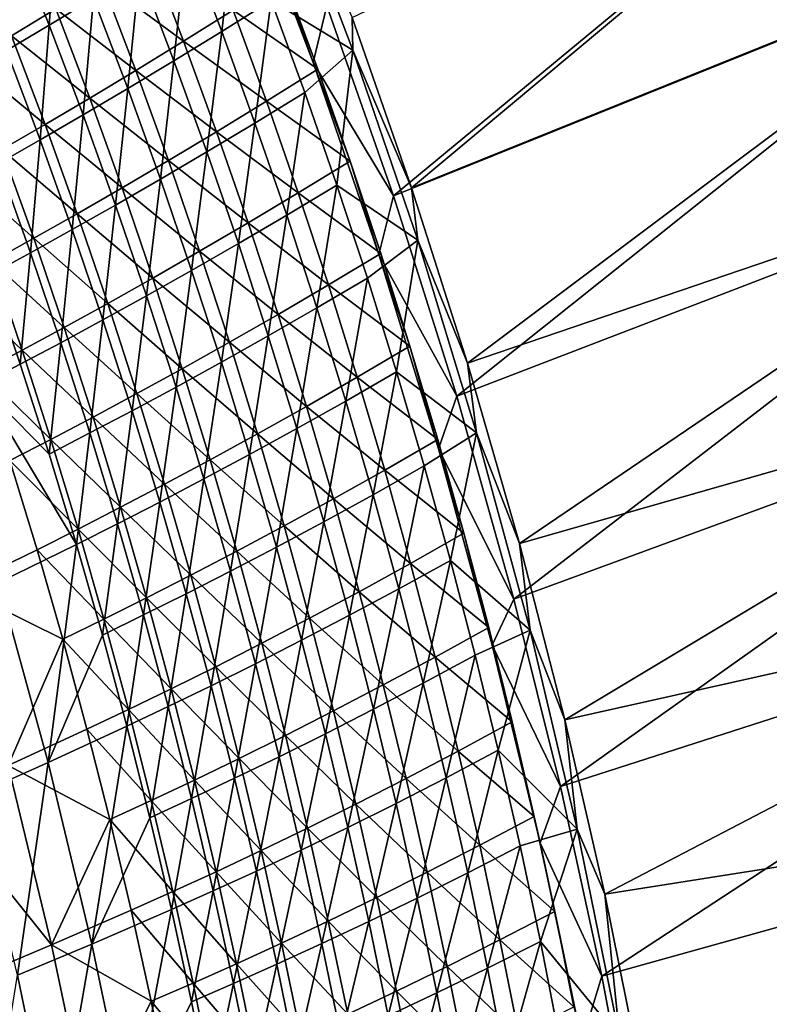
# Model space of a CAD drawing. Header units: metres. Extents: x 0 to 1400, y -1400 to 0.
# Tile 286 of 355: x 1270 to 1327, y -415 to -341. Entities that reach past the tile are written whole.
import ezdxf

# ---------------------------------------------------------------- set-up
doc = ezdxf.new("R2010")
doc.units = ezdxf.units.M

msp = doc.modelspace()

# ---------------------------------------------------------------- linework, layer by layer
at = {"layer": 'None'}
for points in [[(1293.556152, -340.114166, -29.543776), (1298.592163, -354.457642, -29.543829), (1340.905518, -319.442322)], [(1295.472412, -341.007324, -32.128929), (1341.594238, -319.07486, -3), (1299.96228, -353.852631, -32.128979)], [(1340.905518, -319.442322), (1298.592163, -354.457642, -29.543829), (1346.523438, -335.15387)], [(1341.594238, -319.07486, -3), (1347.221802, -334.803131, -3), (1299.96228, -353.852631, -32.128979)], [(1289.953857, -328.797363, -32.845184), (1295.522461, -343.467133, -32.84523), (1289.359741, -339.720001, -60.63586)], [(1289.953857, -328.797363, -32.845184), (1295.472412, -341.007324, -32.128929), (1295.522461, -343.467133, -32.84523)], [(1290.353516, -338.000061, -32.352253), (1292.53064, -344.395142, -30.943403), (1287.108276, -330.060089, -30.941967)], [(1292.53064, -344.395142, -30.943403), (1293.556152, -340.114166, -29.543776), (1287.108276, -330.060089, -30.941967)], [(1273.279907, -332.794067, -144.204163), (1272.623779, -341.582123, -172.121323), (1269.954102, -334.855438, -172.117264)], [(1273.279907, -332.794067, -144.204163), (1275.969482, -339.556671, -144.207733), (1272.623779, -341.582123, -172.121323)], [(1286.711426, -332.811615, -60.63496), (1285.632324, -342.053192, -88.461182), (1283.010132, -335.17691, -88.459076)], [(1286.711426, -332.811615, -60.63496), (1289.359741, -339.720001, -60.63586), (1285.632324, -342.053192, -88.461182)], [(1269.954102, -334.855438, -172.117264), (1272.623779, -341.582123, -172.121323), (1269.389771, -343.505402, -200.055832)], [(1283.010132, -335.17691, -88.459076), (1282.029175, -344.2659, -116.321274), (1279.430542, -337.423462, -116.318253)], [(1283.010132, -335.17691, -88.459076), (1285.632324, -342.053192, -88.461182), (1282.029175, -344.2659, -116.321274)], [(1298.592163, -354.457642, -29.543829), (1303.371338, -369.592438, -29.543886), (1346.523438, -335.15387)], [(1299.96228, -353.852631, -32.128979), (1347.221802, -334.803131, -3), (1304.176025, -367.089111, -32.129028)], [(1346.523438, -335.15387), (1303.371338, -369.592438, -29.543886), (1351.628052, -351.039612)], [(1347.221802, -334.803131, -3), (1352.335571, -350.705872, -3), (1304.176025, -367.089111, -32.129028)], [(1267.12561, -335.739044, -171.699768), (1269.77124, -342.390198, -171.704468), (1273.119019, -340.36441, -143.776718)], [(1280.164795, -335.986633, -87.999466), (1276.58252, -338.231567, -115.872864), (1282.762939, -342.785187, -88.001831)], [(1286.49353, -340.4552, -60.161621), (1280.164795, -335.986633, -87.999466), (1282.762939, -342.785187, -88.001831)], [(1279.430542, -337.423462, -116.318253), (1278.546631, -346.363983, -144.211395), (1275.969482, -339.556671, -144.207733)], [(1279.430542, -337.423462, -116.318253), (1282.029175, -344.2659, -116.321274), (1278.546631, -346.363983, -144.211395)], [(1286.49353, -340.4552, -60.161621), (1292.893433, -344.90152, -32.352058), (1290.353516, -338.000061, -32.352253)], [(1292.893433, -344.90152, -32.352058), (1292.53064, -344.395142, -30.943403), (1290.353516, -338.000061, -32.352253)], [(1276.58252, -338.231567, -115.872864), (1273.119019, -340.36441, -143.776718), (1279.157227, -344.996246, -115.876335)], [(1282.762939, -342.785187, -88.001831), (1276.58252, -338.231567, -115.872864), (1279.157227, -344.996246, -115.876335)], [(1275.969482, -339.556671, -144.207733), (1275.181396, -348.353394, -172.125488), (1272.623779, -341.582123, -172.121323)], [(1275.969482, -339.556671, -144.207733), (1278.546631, -346.363983, -144.211395), (1275.181396, -348.353394, -172.125488)], [(1273.119019, -340.36441, -143.776718), (1269.77124, -342.390198, -171.704468), (1275.672363, -347.093933, -143.78093)], [(1279.157227, -344.996246, -115.876335), (1273.119019, -340.36441, -143.776718), (1275.672363, -347.093933, -143.78093)], [(1289.359741, -339.720001, -60.63586), (1288.141846, -348.972015, -88.463348), (1285.632324, -342.053192, -88.461182)], [(1289.359741, -339.720001, -60.63586), (1291.895142, -346.671021, -60.636784), (1288.141846, -348.972015, -88.463348)], [(1295.522461, -343.467133, -32.84523), (1291.895142, -346.671021, -60.636784), (1289.359741, -339.720001, -60.63586)], [(1298.592163, -354.457642, -29.543829), (1293.556152, -340.114166, -29.543776), (1292.53064, -344.395142, -30.943403)], [(1282.762939, -342.785187, -88.001831), (1289.005005, -347.326385, -60.162571), (1286.49353, -340.4552, -60.161621)], [(1289.005005, -347.326385, -60.162571), (1292.893433, -344.90152, -32.352058), (1286.49353, -340.4552, -60.161621)], [(1295.472412, -341.007324, -32.128929), (1299.96228, -353.852631, -32.128979), (1295.522461, -343.467133, -32.84523)], [(1272.623779, -341.582123, -172.121323), (1271.929443, -350.240173, -200.060394), (1269.389771, -343.505402, -200.055832)], [(1272.623779, -341.582123, -172.121323), (1275.181396, -348.353394, -172.125488), (1271.929443, -350.240173, -200.060394)], [(1269.77124, -342.390198, -171.704468), (1266.5354, -344.31427, -199.652451), (1272.304932, -349.08371, -171.70929)], [(1275.672363, -347.093933, -143.78093), (1269.77124, -342.390198, -171.704468), (1272.304932, -349.08371, -171.70929)], [(1285.632324, -342.053192, -88.461182), (1284.515381, -351.150818, -116.324379), (1282.029175, -344.2659, -116.321274)], [(1285.632324, -342.053192, -88.461182), (1288.141846, -348.972015, -88.463348), (1284.515381, -351.150818, -116.324379)], [(1279.157227, -344.996246, -115.876335), (1285.248657, -349.624115, -88.004257), (1282.762939, -342.785187, -88.001831)], [(1285.248657, -349.624115, -88.004257), (1289.005005, -347.326385, -60.162571), (1282.762939, -342.785187, -88.001831)], [(1269.389771, -343.505402, -200.055832), (1271.929443, -350.240173, -200.060394), (1268.786621, -352.030334, -228.013672)], [(1291.895142, -346.671021, -60.636784), (1295.522461, -343.467133, -32.84523), (1294.317993, -353.662354, -60.637733)], [(1295.522461, -343.467133, -32.84523), (1300.424194, -357.820374, -32.845264), (1294.317993, -353.662354, -60.637733)], [(1295.522461, -343.467133, -32.84523), (1299.96228, -353.852631, -32.128979), (1300.424194, -357.820374, -32.845264)], [(1272.304932, -349.08371, -171.70929), (1266.5354, -344.31427, -199.652451), (1269.051025, -350.971283, -199.657715)], [(1282.029175, -344.2659, -116.321274), (1281.011841, -353.213623, -144.215149), (1278.546631, -346.363983, -144.211395)], [(1282.029175, -344.2659, -116.321274), (1284.515381, -351.150818, -116.324379), (1281.011841, -353.213623, -144.215149)], [(1297.49353, -358.905182, -30.945208), (1292.53064, -344.395142, -30.943403), (1295.320923, -351.841309, -32.35186)], [(1295.320923, -351.841309, -32.35186), (1292.53064, -344.395142, -30.943403), (1292.893433, -344.90152, -32.352058)], [(1297.49353, -358.905182, -30.945208), (1298.592163, -354.457642, -29.543829), (1292.53064, -344.395142, -30.943403)], [(1275.672363, -347.093933, -143.78093), (1281.619507, -351.801178, -115.879883), (1279.157227, -344.996246, -115.876335)], [(1281.619507, -351.801178, -115.879883), (1285.248657, -349.624115, -88.004257), (1279.157227, -344.996246, -115.876335)], [(1292.893433, -344.90152, -32.352058), (1289.005005, -347.326385, -60.162571), (1295.320923, -351.841309, -32.35186)], [(1278.546631, -346.363983, -144.211395), (1277.627319, -355.166931, -172.129776), (1275.181396, -348.353394, -172.125488)], [(1278.546631, -346.363983, -144.211395), (1281.011841, -353.213623, -144.215149), (1277.627319, -355.166931, -172.129776)], [(1291.895142, -346.671021, -60.636784), (1290.539063, -355.931, -88.465569), (1288.141846, -348.972015, -88.463348)], [(1291.895142, -346.671021, -60.636784), (1294.317993, -353.662354, -60.637733), (1290.539063, -355.931, -88.465569)], [(1272.304932, -349.08371, -171.70929), (1278.113647, -353.863647, -143.785248), (1275.672363, -347.093933, -143.78093)], [(1278.113647, -353.863647, -143.785248), (1281.619507, -351.801178, -115.879883), (1275.672363, -347.093933, -143.78093)], [(1291.404053, -354.235779, -60.163544), (1289.005005, -347.326385, -60.162571), (1285.248657, -349.624115, -88.004257)], [(1289.005005, -347.326385, -60.162571), (1291.404053, -354.235779, -60.163544), (1295.320923, -351.841309, -32.35186)], [(1275.181396, -348.353394, -172.125488), (1274.357666, -357.01712, -200.065094), (1271.929443, -350.240173, -200.060394)], [(1275.181396, -348.353394, -172.125488), (1277.627319, -355.166931, -172.129776), (1274.357666, -357.01712, -200.065094)], [(1269.051025, -350.971283, -199.657715), (1274.727051, -355.817322, -171.714203), (1272.304932, -349.08371, -171.70929)], [(1274.727051, -355.817322, -171.714203), (1278.113647, -353.863647, -143.785248), (1272.304932, -349.08371, -171.70929)], [(1288.141846, -348.972015, -88.463348), (1286.889526, -358.075745, -116.32756), (1284.515381, -351.150818, -116.324379)], [(1288.141846, -348.972015, -88.463348), (1290.539063, -355.931, -88.465569), (1286.889526, -358.075745, -116.32756)], [(1287.622192, -356.501099, -88.006729), (1285.248657, -349.624115, -88.004257), (1281.619507, -351.801178, -115.879883)], [(1291.404053, -354.235779, -60.163544), (1285.248657, -349.624115, -88.004257), (1287.622192, -356.501099, -88.006729)], [(1271.929443, -350.240173, -200.060394), (1271.198242, -358.77066, -228.018631), (1268.786621, -352.030334, -228.013672)], [(1271.929443, -350.240173, -200.060394), (1274.357666, -357.01712, -200.065094), (1271.198242, -358.77066, -228.018631)], [(1304.176025, -367.089111, -32.129028), (1352.335571, -350.705872, -3), (1308.094849, -380.714813, -32.129078)], [(1352.335571, -350.705872, -3), (1356.939453, -366.763702, -3), (1308.094849, -380.714813, -32.129078)], [(1265.906494, -352.762543, -227.623718), (1271.455444, -357.668365, -199.663101), (1269.051025, -350.971283, -199.657715)], [(1271.455444, -357.668365, -199.663101), (1274.727051, -355.817322, -171.714203), (1269.051025, -350.971283, -199.657715)], [(1284.515381, -351.150818, -116.324379), (1283.365112, -360.10321, -144.219009), (1281.011841, -353.213623, -144.215149)], [(1284.515381, -351.150818, -116.324379), (1286.889526, -358.075745, -116.32756), (1283.365112, -360.10321, -144.219009)], [(1303.371338, -369.592438, -29.543886), (1307.676147, -384.91153, -29.543943), (1351.628052, -351.039612)], [(1351.628052, -351.039612), (1307.676147, -384.91153, -29.543943), (1356.223145, -367.0802)], [(1268.786621, -352.030334, -228.013672), (1271.198242, -358.77066, -228.018631), (1268.144775, -360.433899, -255.987946)], [(1283.970093, -358.644104, -115.883499), (1281.619507, -351.801178, -115.879883), (1278.113647, -353.863647, -143.785248)], [(1287.622192, -356.501099, -88.006729), (1281.619507, -351.801178, -115.879883), (1283.970093, -358.644104, -115.883499)], [(1295.320923, -351.841309, -32.35186), (1291.404053, -354.235779, -60.163544), (1297.636597, -358.817108, -32.351665)], [(1297.636597, -358.817108, -32.351665), (1297.49353, -358.905182, -30.945208), (1295.320923, -351.841309, -32.35186)], [(1268.294434, -359.423004, -227.629379), (1271.455444, -357.668365, -199.663101), (1265.906494, -352.762543, -227.623718)], [(1281.011841, -353.213623, -144.215149), (1279.96167, -362.020325, -172.134171), (1277.627319, -355.166931, -172.129776)], [(1281.011841, -353.213623, -144.215149), (1283.365112, -360.10321, -144.219009), (1279.96167, -362.020325, -172.134171)], [(1294.317993, -353.662354, -60.637733), (1292.824097, -362.927704, -88.467834), (1290.539063, -355.931, -88.465569)], [(1294.317993, -353.662354, -60.637733), (1296.628418, -360.691559, -60.638706), (1292.824097, -362.927704, -88.467834)], [(1294.317993, -353.662354, -60.637733), (1300.424194, -357.820374, -32.845264), (1296.628418, -360.691559, -60.638706)], [(1280.443359, -360.671234, -143.789642), (1278.113647, -353.863647, -143.785248), (1274.727051, -355.817322, -171.714203)], [(1283.970093, -358.644104, -115.883499), (1278.113647, -353.863647, -143.785248), (1280.443359, -360.671234, -143.789642)], [(1293.691406, -361.181091, -60.164539), (1291.404053, -354.235779, -60.163544), (1287.622192, -356.501099, -88.006729)], [(1297.636597, -358.817108, -32.351665), (1291.404053, -354.235779, -60.163544), (1293.691406, -361.181091, -60.164539)], [(1303.371338, -369.592438, -29.543886), (1298.592163, -354.457642, -29.543829), (1297.49353, -358.905182, -30.945208)], [(1299.96228, -353.852631, -32.128979), (1304.176025, -367.089111, -32.129028), (1300.424194, -357.820374, -32.845264)], [(1277.627319, -355.166931, -172.129776), (1276.674683, -363.833923, -200.069901), (1274.357666, -357.01712, -200.065094)], [(1277.627319, -355.166931, -172.129776), (1279.96167, -362.020325, -172.134171), (1276.674683, -363.833923, -200.069901)], [(1277.037964, -362.588745, -171.719223), (1274.727051, -355.817322, -171.714203), (1271.455444, -357.668365, -199.663101)], [(1274.727051, -355.817322, -171.714203), (1277.037964, -362.588745, -171.719223), (1280.443359, -360.671234, -143.789642)], [(1290.539063, -355.931, -88.465569), (1289.151733, -365.0383, -116.330811), (1286.889526, -358.075745, -116.32756)], [(1290.539063, -355.931, -88.465569), (1292.824097, -362.927704, -88.467834), (1289.151733, -365.0383, -116.330811)], [(1289.884155, -363.413879, -88.009247), (1287.622192, -356.501099, -88.006729), (1283.970093, -358.644104, -115.883499)], [(1293.691406, -361.181091, -60.164539), (1287.622192, -356.501099, -88.006729), (1289.884155, -363.413879, -88.009247)], [(1274.357666, -357.01712, -200.065094), (1273.499268, -365.550751, -228.023712), (1271.198242, -358.77066, -228.018631)], [(1274.357666, -357.01712, -200.065094), (1276.674683, -363.833923, -200.069901), (1273.499268, -365.550751, -228.023712)], [(1273.749023, -364.403198, -199.66861), (1271.455444, -357.668365, -199.663101), (1268.294434, -359.423004, -227.629379)], [(1277.037964, -362.588745, -171.719223), (1271.455444, -357.668365, -199.663101), (1273.749023, -364.403198, -199.66861)], [(1286.889526, -358.075745, -116.32756), (1285.606812, -367.030365, -144.222961), (1283.365112, -360.10321, -144.219009)], [(1286.889526, -358.075745, -116.32756), (1289.151733, -365.0383, -116.330811), (1285.606812, -367.030365, -144.222961)], [(1300.424194, -357.820374, -32.845264), (1298.826904, -367.756226, -60.639706), (1296.628418, -360.691559, -60.638706)], [(1300.424194, -357.820374, -32.845264), (1304.86731, -372.360352, -32.845219), (1298.826904, -367.756226, -60.639706)], [(1300.424194, -357.820374, -32.845264), (1304.176025, -367.089111, -32.129028), (1304.86731, -372.360352, -32.845219)], [(1271.198242, -358.77066, -228.018631), (1270.430542, -367.177704, -255.993134), (1268.144775, -360.433899, -255.987946)], [(1271.198242, -358.77066, -228.018631), (1273.499268, -365.550751, -228.023712), (1270.430542, -367.177704, -255.993134)], [(1286.209351, -365.522736, -115.887184), (1283.970093, -358.644104, -115.883499), (1280.443359, -360.671234, -143.789642)], [(1289.884155, -363.413879, -88.009247), (1283.970093, -358.644104, -115.883499), (1286.209351, -365.522736, -115.887184)], [(1299.840698, -365.826721, -32.351471), (1297.636597, -358.817108, -32.351665), (1293.691406, -361.181091, -60.164539)], [(1297.49353, -358.905182, -30.945208), (1297.636597, -358.817108, -32.351665), (1299.840698, -365.826721, -32.351471)], [(1302, -373.569305, -30.947268), (1297.49353, -358.905182, -30.945208), (1299.840698, -365.826721, -32.351471)], [(1302, -373.569305, -30.947268), (1303.371338, -369.592438, -29.543886), (1297.49353, -358.905182, -30.945208)], [(1270.571899, -366.121246, -227.635147), (1268.294434, -359.423004, -227.629379), (1265.23938, -361.087555, -255.610352)], [(1273.749023, -364.403198, -199.66861), (1268.294434, -359.423004, -227.629379), (1270.571899, -366.121246, -227.635147)], [(1268.144775, -360.433899, -255.987946), (1270.430542, -367.177704, -255.993134), (1267.463745, -368.721619, -283.975403)], [(1283.365112, -360.10321, -144.219009), (1282.184814, -368.911224, -172.138657), (1279.96167, -362.020325, -172.134171)], [(1283.365112, -360.10321, -144.219009), (1285.606812, -367.030365, -144.222961), (1282.184814, -368.911224, -172.138657)], [(1270.571899, -366.121246, -227.635147), (1265.23938, -361.087555, -255.610352), (1267.501831, -367.749573, -255.616196)], [(1277.037964, -362.588745, -171.719223), (1282.662231, -367.514465, -143.794128), (1280.443359, -360.671234, -143.789642)], [(1280.443359, -360.671234, -143.789642), (1282.662231, -367.514465, -143.794128), (1286.209351, -365.522736, -115.887184)], [(1295.867554, -368.160065, -60.165554), (1293.691406, -361.181091, -60.164539), (1289.884155, -363.413879, -88.009247)], [(1296.628418, -360.691559, -60.638706), (1294.997314, -369.959747, -88.470154), (1292.824097, -362.927704, -88.467834)], [(1299.840698, -365.826721, -32.351471), (1293.691406, -361.181091, -60.164539), (1295.867554, -368.160065, -60.165554)], [(1296.628418, -360.691559, -60.638706), (1298.826904, -367.756226, -60.639706), (1294.997314, -369.959747, -88.470154)], [(1279.238281, -369.395752, -171.724335), (1277.037964, -362.588745, -171.719223), (1273.749023, -364.403198, -199.66861)], [(1279.96167, -362.020325, -172.134171), (1278.880737, -370.688141, -200.074814), (1276.674683, -363.833923, -200.069901)], [(1282.662231, -367.514465, -143.794128), (1277.037964, -362.588745, -171.719223), (1279.238281, -369.395752, -171.724335)], [(1279.96167, -362.020325, -172.134171), (1282.184814, -368.911224, -172.138657), (1278.880737, -370.688141, -200.074814)], [(1292.035156, -370.360229, -88.01181), (1289.884155, -363.413879, -88.009247), (1286.209351, -365.522736, -115.887184)], [(1292.824097, -362.927704, -88.467834), (1291.302368, -372.036102, -116.334129), (1289.151733, -365.0383, -116.330811)], [(1295.867554, -368.160065, -60.165554), (1289.884155, -363.413879, -88.009247), (1292.035156, -370.360229, -88.01181)], [(1292.824097, -362.927704, -88.467834), (1294.997314, -369.959747, -88.470154), (1291.302368, -372.036102, -116.334129)], [(1276.674683, -363.833923, -200.069901), (1275.689575, -372.368317, -228.0289), (1273.499268, -365.550751, -228.023712)], [(1276.674683, -363.833923, -200.069901), (1278.880737, -370.688141, -200.074814), (1275.689575, -372.368317, -228.0289)], [(1275.932373, -371.173584, -199.674194), (1273.749023, -364.403198, -199.66861), (1270.571899, -366.121246, -227.635147)], [(1279.238281, -369.395752, -171.724335), (1273.749023, -364.403198, -199.66861), (1275.932373, -371.173584, -199.674194)], [(1273.499268, -365.550751, -228.023712), (1272.606079, -373.959015, -255.998444), (1270.430542, -367.177704, -255.993134)], [(1273.499268, -365.550751, -228.023712), (1275.689575, -372.368317, -228.0289), (1272.606079, -373.959015, -255.998444)], [(1282.662231, -367.514465, -143.794128), (1288.337891, -372.434845, -115.890923), (1286.209351, -365.522736, -115.887184)], [(1289.151733, -365.0383, -116.330811), (1287.737061, -373.992676, -144.22699), (1285.606812, -367.030365, -144.222961)], [(1286.209351, -365.522736, -115.887184), (1288.337891, -372.434845, -115.890923), (1292.035156, -370.360229, -88.01181)], [(1289.151733, -365.0383, -116.330811), (1291.302368, -372.036102, -116.334129), (1287.737061, -373.992676, -144.22699)], [(1272.739624, -372.855011, -227.641037), (1270.571899, -366.121246, -227.635147), (1267.501831, -367.749573, -255.616196)], [(1275.932373, -371.173584, -199.674194), (1270.571899, -366.121246, -227.635147), (1272.739624, -372.855011, -227.641037)], [(1301.934082, -372.86795, -32.351276), (1299.840698, -365.826721, -32.351471), (1295.867554, -368.160065, -60.165554)], [(1302, -373.569305, -30.947268), (1299.840698, -365.826721, -32.351471), (1301.934082, -372.86795, -32.351276)], [(1285.606812, -367.030365, -144.222961), (1284.296875, -375.83725, -172.14325), (1282.184814, -368.911224, -172.138657)], [(1285.606812, -367.030365, -144.222961), (1287.737061, -373.992676, -144.22699), (1284.296875, -375.83725, -172.14325)], [(1304.176025, -367.089111, -32.129028), (1308.094849, -380.714813, -32.129078), (1304.86731, -372.360352, -32.845219)], [(1307.676147, -384.91153, -29.543943), (1311.191406, -399.043854, -29.543997), (1356.223145, -367.0802)], [(1308.094849, -380.714813, -32.129078), (1356.939453, -366.763702, -3), (1311.523682, -394.008362, -32.129128)], [(1356.223145, -367.0802), (1311.191406, -399.043854, -29.543997), (1360.31311, -383.256927)], [(1356.939453, -366.763702, -3), (1361.037842, -382.957916, -3), (1311.523682, -394.008362, -32.129128)], [(1270.430542, -367.177704, -255.993134), (1272.606079, -373.959015, -255.998444), (1267.463745, -368.721619, -283.975403)], [(1267.501831, -367.749573, -255.616196), (1269.654663, -374.447144, -255.622162), (1272.739624, -372.855011, -227.641037)], [(1284.77063, -374.391083, -143.798691), (1282.662231, -367.514465, -143.794128), (1279.238281, -369.395752, -171.724335)], [(1288.337891, -372.434845, -115.890923), (1282.662231, -367.514465, -143.794128), (1284.77063, -374.391083, -143.798691)], [(1298.826904, -367.756226, -60.639706), (1297.058838, -377.02475, -88.472519), (1294.997314, -369.959747, -88.470154)], [(1298.826904, -367.756226, -60.639706), (1300.913574, -374.853943, -60.640728), (1297.058838, -377.02475, -88.472519)], [(1304.86731, -372.360352, -32.845219), (1300.913574, -374.853943, -60.640728), (1298.826904, -367.756226, -60.639706)], [(1297.933105, -375.170502, -60.166588), (1295.867554, -368.160065, -60.165554), (1292.035156, -370.360229, -88.01181)], [(1301.934082, -372.86795, -32.351276), (1295.867554, -368.160065, -60.165554), (1297.933105, -375.170502, -60.166588)], [(1272.606079, -373.959015, -255.998444), (1274.671631, -380.775452, -256.003876), (1267.463745, -368.721619, -283.975403)], [(1274.671631, -380.775452, -256.003876), (1268.779297, -383.647888, -311.97699), (1267.463745, -368.721619, -283.975403)], [(1282.184814, -368.911224, -172.138657), (1280.976196, -377.577484, -200.079834), (1278.880737, -370.688141, -200.074814)], [(1282.184814, -368.911224, -172.138657), (1284.296875, -375.83725, -172.14325), (1280.976196, -377.577484, -200.079834)], [(1281.328491, -376.236115, -171.729538), (1279.238281, -369.395752, -171.724335), (1275.932373, -371.173584, -199.674194)], [(1284.77063, -374.391083, -143.798691), (1279.238281, -369.395752, -171.724335), (1281.328491, -376.236115, -171.729538)], [(1294.997314, -369.959747, -88.470154), (1293.341553, -379.066742, -116.337517), (1291.302368, -372.036102, -116.334129)], [(1294.997314, -369.959747, -88.470154), (1297.058838, -377.02475, -88.472519), (1293.341553, -379.066742, -116.337517)], [(1307.676147, -384.91153, -29.543943), (1303.371338, -369.592438, -29.543886), (1302, -373.569305, -30.947268)], [(1278.880737, -370.688141, -200.074814), (1277.769531, -379.221008, -228.03421), (1275.689575, -372.368317, -228.0289)], [(1278.880737, -370.688141, -200.074814), (1280.976196, -377.577484, -200.079834), (1277.769531, -379.221008, -228.03421)], [(1288.337891, -372.434845, -115.890923), (1294.075806, -377.337952, -88.014412), (1292.035156, -370.360229, -88.01181)], [(1292.035156, -370.360229, -88.01181), (1294.075806, -377.337952, -88.014412), (1297.933105, -375.170502, -60.166588)], [(1278.005981, -377.977295, -199.679886), (1275.932373, -371.173584, -199.674194), (1272.739624, -372.855011, -227.641037)], [(1281.328491, -376.236115, -171.729538), (1275.932373, -371.173584, -199.674194), (1278.005981, -377.977295, -199.679886)], [(1291.302368, -372.036102, -116.334129), (1289.756348, -380.987762, -144.231094), (1287.737061, -373.992676, -144.22699)], [(1291.302368, -372.036102, -116.334129), (1293.341553, -379.066742, -116.337517), (1289.756348, -380.987762, -144.231094)], [(1269.654663, -374.447144, -255.622162), (1274.797974, -379.622131, -227.647018), (1272.739624, -372.855011, -227.641037)], [(1275.689575, -372.368317, -228.0289), (1274.671631, -380.775452, -256.003876), (1272.606079, -373.959015, -255.998444)], [(1272.739624, -372.855011, -227.641037), (1274.797974, -379.622131, -227.647018), (1278.005981, -377.977295, -199.679886)], [(1275.689575, -372.368317, -228.0289), (1277.769531, -379.221008, -228.03421), (1274.671631, -380.775452, -256.003876)], [(1290.356323, -379.378204, -115.894722), (1288.337891, -372.434845, -115.890923), (1284.77063, -374.391083, -143.798691)], [(1294.075806, -377.337952, -88.014412), (1288.337891, -372.434845, -115.890923), (1290.356323, -379.378204, -115.894722)], [(1303.917236, -379.938995, -32.351086), (1301.934082, -372.86795, -32.351276), (1297.933105, -375.170502, -60.166588)], [(1300.913574, -374.853943, -60.640728), (1304.86731, -372.360352, -32.845219), (1302.88855, -381.9823, -60.641769)], [(1303.917236, -379.938995, -32.351086), (1302, -373.569305, -30.947268), (1301.934082, -372.86795, -32.351276)], [(1304.86731, -372.360352, -32.845219), (1308.898804, -387.251373, -32.845207), (1302.88855, -381.9823, -60.641769)], [(1304.86731, -372.360352, -32.845219), (1308.094849, -380.714813, -32.129078), (1308.898804, -387.251373, -32.845207)], [(1306.053711, -388.371521, -30.949478), (1302, -373.569305, -30.947268), (1303.917236, -379.938995, -32.351086)], [(1306.053711, -388.371521, -30.949478), (1307.676147, -384.91153, -29.543943), (1302, -373.569305, -30.947268)], [(1271.698608, -381.17807, -255.62822), (1269.654663, -374.447144, -255.622162), (1265.803833, -384.053375, -311.622375)], [(1274.797974, -379.622131, -227.647018), (1269.654663, -374.447144, -255.622162), (1271.698608, -381.17807, -255.62822)], [(1286.769165, -381.29892, -143.803299), (1284.77063, -374.391083, -143.798691), (1281.328491, -376.236115, -171.729538)], [(1287.737061, -373.992676, -144.22699), (1286.298096, -382.79599, -172.147934), (1284.296875, -375.83725, -172.14325)], [(1290.356323, -379.378204, -115.894722), (1284.77063, -374.391083, -143.798691), (1286.769165, -381.29892, -143.803299)], [(1287.737061, -373.992676, -144.22699), (1289.756348, -380.987762, -144.231094), (1286.298096, -382.79599, -172.147934)], [(1294.075806, -377.337952, -88.014412), (1299.888672, -382.210602, -60.167641), (1297.933105, -375.170502, -60.166588)], [(1300.913574, -374.853943, -60.640728), (1299.009155, -384.12027, -88.47493), (1297.058838, -377.02475, -88.472519)], [(1297.933105, -375.170502, -60.166588), (1299.888672, -382.210602, -60.167641), (1303.917236, -379.938995, -32.351086)], [(1300.913574, -374.853943, -60.640728), (1302.88855, -381.9823, -60.641769), (1299.009155, -384.12027, -88.47493)], [(1284.296875, -375.83725, -172.14325), (1282.96106, -384.499542, -200.084961), (1280.976196, -377.577484, -200.079834)], [(1284.296875, -375.83725, -172.14325), (1286.298096, -382.79599, -172.147934), (1282.96106, -384.499542, -200.084961)], [(1283.309082, -383.107666, -171.734802), (1281.328491, -376.236115, -171.729538), (1278.005981, -377.977295, -199.679886)], [(1286.769165, -381.29892, -143.803299), (1281.328491, -376.236115, -171.729538), (1283.309082, -383.107666, -171.734802)], [(1296.006714, -384.345215, -88.017044), (1294.075806, -377.337952, -88.014412), (1290.356323, -379.378204, -115.894722)], [(1297.058838, -377.02475, -88.472519), (1295.269775, -386.127808, -116.340973), (1293.341553, -379.066742, -116.337517)], [(1299.888672, -382.210602, -60.167641), (1294.075806, -377.337952, -88.014412), (1296.006714, -384.345215, -88.017044)], [(1297.058838, -377.02475, -88.472519), (1299.009155, -384.12027, -88.47493), (1295.269775, -386.127808, -116.340973)], [(1274.797974, -379.622131, -227.647018), (1279.970459, -384.812195, -199.685669), (1278.005981, -377.977295, -199.679886)], [(1280.976196, -377.577484, -200.079834), (1279.73938, -386.106415, -228.039627), (1277.769531, -379.221008, -228.03421)], [(1278.005981, -377.977295, -199.679886), (1279.970459, -384.812195, -199.685669), (1283.309082, -383.107666, -171.734802)], [(1280.976196, -377.577484, -200.079834), (1282.96106, -384.499542, -200.084961), (1279.73938, -386.106415, -228.039627)], [(1276.747314, -386.420441, -227.653076), (1274.797974, -379.622131, -227.647018), (1271.698608, -381.17807, -255.62822)], [(1277.769531, -379.221008, -228.03421), (1276.627319, -387.624725, -256.009399), (1274.671631, -380.775452, -256.003876)], [(1279.970459, -384.812195, -199.685669), (1274.797974, -379.622131, -227.647018), (1276.747314, -386.420441, -227.653076)], [(1277.769531, -379.221008, -228.03421), (1279.73938, -386.106415, -228.039627), (1276.627319, -387.624725, -256.009399)], [(1292.265259, -386.351044, -115.898567), (1290.356323, -379.378204, -115.894722), (1286.769165, -381.29892, -143.803299)], [(1293.341553, -379.066742, -116.337517), (1291.664795, -388.013214, -144.235275), (1289.756348, -380.987762, -144.231094)], [(1296.006714, -384.345215, -88.017044), (1290.356323, -379.378204, -115.894722), (1292.265259, -386.351044, -115.898567)], [(1293.341553, -379.066742, -116.337517), (1295.269775, -386.127808, -116.340973), (1291.664795, -388.013214, -144.235275)], [(1299.888672, -382.210602, -60.167641), (1305.791016, -387.038086, -32.350895), (1303.917236, -379.938995, -32.351086)], [(1305.791016, -387.038086, -32.350895), (1306.053711, -388.371521, -30.949478), (1303.917236, -379.938995, -32.351086)], [(1273.634033, -387.940247, -255.634369), (1271.698608, -381.17807, -255.62822), (1265.803833, -384.053375, -311.622375)], [(1272.528076, -397.238525, -311.987579), (1268.779297, -383.647888, -311.97699), (1274.671631, -380.775452, -256.003876)], [(1276.747314, -386.420441, -227.653076), (1271.698608, -381.17807, -255.62822), (1273.634033, -387.940247, -255.634369)], [(1274.671631, -380.775452, -256.003876), (1276.627319, -387.624725, -256.009399), (1272.528076, -397.238525, -311.987579)], [(1289.756348, -380.987762, -144.231094), (1288.188843, -389.785095, -172.15271), (1286.298096, -382.79599, -172.147934)], [(1289.756348, -380.987762, -144.231094), (1291.664795, -388.013214, -144.235275), (1288.188843, -389.785095, -172.15271)], [(1308.094849, -380.714813, -32.129078), (1311.523682, -394.008362, -32.129128), (1308.898804, -387.251373, -32.845207)], [(1288.658569, -388.236176, -143.807983), (1286.769165, -381.29892, -143.803299), (1283.309082, -383.107666, -171.734802)], [(1292.265259, -386.351044, -115.898567), (1286.769165, -381.29892, -143.803299), (1288.658569, -388.236176, -143.807983)], [(1302.88855, -381.9823, -60.641769), (1300.848267, -391.243896, -88.477379), (1299.009155, -384.12027, -88.47493)], [(1302.88855, -381.9823, -60.641769), (1304.752319, -389.138947, -60.642838), (1300.848267, -391.243896, -88.477379)], [(1302.88855, -381.9823, -60.641769), (1308.898804, -387.251373, -32.845207), (1304.752319, -389.138947, -60.642838)], [(1301.735107, -389.278625, -60.168713), (1299.888672, -382.210602, -60.167641), (1296.006714, -384.345215, -88.017044)], [(1305.791016, -387.038086, -32.350895), (1299.888672, -382.210602, -60.167641), (1301.735107, -389.278625, -60.168713)], [(1279.970459, -384.812195, -199.685669), (1285.180908, -390.008575, -171.740143), (1283.309082, -383.107666, -171.734802)], [(1286.298096, -382.79599, -172.147934), (1284.835815, -391.451965, -200.090179), (1282.96106, -384.499542, -200.084961)], [(1283.309082, -383.107666, -171.734802), (1285.180908, -390.008575, -171.740143), (1288.658569, -388.236176, -143.807983)], [(1286.298096, -382.79599, -172.147934), (1288.188843, -389.785095, -172.15271), (1284.835815, -391.451965, -200.090179)], [(1311.191406, -399.043854, -29.543997), (1314.320557, -413.361023, -29.544052), (1360.31311, -383.256927)], [(1311.523682, -394.008362, -32.129128), (1361.037842, -382.957916, -3), (1314.547607, -407.175018, -32.129181)], [(1360.31311, -383.256927), (1314.320557, -413.361023, -29.544052), (1363.903687, -399.55188)], [(1361.037842, -382.957916, -3), (1364.636108, -399.270569, -3), (1314.547607, -407.175018, -32.129181)], [(1273.634033, -387.940247, -255.634369), (1265.803833, -384.053375, -311.622375), (1269.514404, -397.468994, -311.633911)], [(1266.950073, -399.722565, -367.978333), (1268.779297, -383.647888, -311.97699), (1272.528076, -397.238525, -311.987579)], [(1299.009155, -384.12027, -88.47493), (1297.087036, -393.216888, -116.344475), (1295.269775, -386.127808, -116.340973)], [(1300.848267, -391.243896, -88.477379), (1297.087036, -393.216888, -116.344475), (1299.009155, -384.12027, -88.47493)], [(1281.826416, -391.676483, -199.691513), (1279.970459, -384.812195, -199.685669), (1276.747314, -386.420441, -227.653076)], [(1282.96106, -384.499542, -200.084961), (1281.599365, -393.022278, -228.045135), (1279.73938, -386.106415, -228.039627)], [(1285.180908, -390.008575, -171.740143), (1279.970459, -384.812195, -199.685669), (1281.826416, -391.676483, -199.691513)], [(1282.96106, -384.499542, -200.084961), (1284.835815, -391.451965, -200.090179), (1281.599365, -393.022278, -228.045135)], [(1297.828735, -391.38028, -88.019707), (1296.006714, -384.345215, -88.017044), (1292.265259, -386.351044, -115.898567)], [(1301.735107, -389.278625, -60.168713), (1296.006714, -384.345215, -88.017044), (1297.828735, -391.38028, -88.019707)], [(1311.191406, -399.043854, -29.543997), (1307.676147, -384.91153, -29.543943), (1306.053711, -388.371521, -30.949478)], [(1278.588623, -393.248138, -227.659225), (1276.747314, -386.420441, -227.653076), (1273.634033, -387.940247, -255.634369)], [(1279.73938, -386.106415, -228.039627), (1278.473389, -394.504486, -256.015015), (1276.627319, -387.624725, -256.009399)], [(1281.826416, -391.676483, -199.691513), (1276.747314, -386.420441, -227.653076), (1278.588623, -393.248138, -227.659225)], [(1279.73938, -386.106415, -228.039627), (1281.599365, -393.022278, -228.045135), (1278.473389, -394.504486, -256.015015)], [(1294.065674, -393.351593, -115.902458), (1292.265259, -386.351044, -115.898567), (1288.658569, -388.236176, -143.807983)], [(1295.269775, -386.127808, -116.340973), (1293.462646, -395.06665, -144.239532), (1291.664795, -388.013214, -144.235275)], [(1297.828735, -391.38028, -88.019707), (1292.265259, -386.351044, -115.898567), (1294.065674, -393.351593, -115.902458)], [(1295.269775, -386.127808, -116.340973), (1297.087036, -393.216888, -116.344475), (1293.462646, -395.06665, -144.239532)], [(1307.556152, -394.163483, -32.350712), (1305.791016, -387.038086, -32.350895), (1301.735107, -389.278625, -60.168713)], [(1306.053711, -388.371521, -30.949478), (1305.791016, -387.038086, -32.350895), (1307.556152, -394.163483, -32.350712)], [(1275.461548, -394.731873, -255.64061), (1273.634033, -387.940247, -255.634369), (1269.514404, -397.468994, -311.633911)], [(1276.627319, -387.624725, -256.009399), (1278.473389, -394.504486, -256.015015), (1272.528076, -397.238525, -311.987579)], [(1278.588623, -393.248138, -227.659225), (1273.634033, -387.940247, -255.634369), (1275.461548, -394.731873, -255.64061)], [(1308.898804, -387.251373, -32.845207), (1306.505127, -396.321411, -60.643921), (1304.752319, -389.138947, -60.642838)], [(1308.898804, -387.251373, -32.845207), (1312.455688, -402.263763, -32.845352), (1306.505127, -396.321411, -60.643921)], [(1308.898804, -387.251373, -32.845207), (1311.523682, -394.008362, -32.129128), (1312.455688, -402.263763, -32.845352)], [(1285.180908, -390.008575, -171.740143), (1290.439697, -395.20108, -143.812714), (1288.658569, -388.236176, -143.807983)], [(1291.664795, -388.013214, -144.235275), (1289.969238, -396.802185, -172.157547), (1288.188843, -389.785095, -172.15271)], [(1288.658569, -388.236176, -143.807983), (1290.439697, -395.20108, -143.812714), (1294.065674, -393.351593, -115.902458)], [(1291.664795, -388.013214, -144.235275), (1293.462646, -395.06665, -144.239532), (1289.969238, -396.802185, -172.157547)], [(1309.655762, -403.291931, -30.951727), (1306.053711, -388.371521, -30.949478), (1307.556152, -394.163483, -32.350712)], [(1309.655762, -403.291931, -30.951727), (1311.191406, -399.043854, -29.543997), (1306.053711, -388.371521, -30.949478)], [(1303.473145, -396.372803, -60.169796), (1301.735107, -389.278625, -60.168713), (1297.828735, -391.38028, -88.019707)], [(1304.752319, -389.138947, -60.642838), (1302.57666, -398.39325, -88.479874), (1300.848267, -391.243896, -88.477379)], [(1307.556152, -394.163483, -32.350712), (1301.735107, -389.278625, -60.168713), (1303.473145, -396.372803, -60.169796)], [(1304.752319, -389.138947, -60.642838), (1306.505127, -396.321411, -60.643921), (1302.57666, -398.39325, -88.479874)], [(1286.944702, -396.937134, -171.74556), (1285.180908, -390.008575, -171.740143), (1281.826416, -391.676483, -199.691513)], [(1288.188843, -389.785095, -172.15271), (1286.600464, -398.432434, -200.095474), (1284.835815, -391.451965, -200.090179)], [(1290.439697, -395.20108, -143.812714), (1285.180908, -390.008575, -171.740143), (1286.944702, -396.937134, -171.74556)], [(1288.188843, -389.785095, -172.15271), (1289.969238, -396.802185, -172.157547), (1286.600464, -398.432434, -200.095474)], [(1284.835815, -391.451965, -200.090179), (1283.349487, -399.966217, -228.050735), (1281.599365, -393.022278, -228.045135)], [(1284.835815, -391.451965, -200.090179), (1286.600464, -398.432434, -200.095474), (1283.349487, -399.966217, -228.050735)], [(1299.542603, -398.441376, -88.022408), (1297.828735, -391.38028, -88.019707), (1294.065674, -393.351593, -115.902458)], [(1298.793823, -400.331635, -116.348038), (1297.087036, -393.216888, -116.344475), (1300.848267, -391.243896, -88.477379)], [(1303.473145, -396.372803, -60.169796), (1297.828735, -391.38028, -88.019707), (1299.542603, -398.441376, -88.022408)], [(1302.57666, -398.39325, -88.479874), (1298.793823, -400.331635, -116.348038), (1300.848267, -391.243896, -88.477379)], [(1283.574585, -398.568359, -199.697433), (1281.826416, -391.676483, -199.691513), (1278.588623, -393.248138, -227.659225)], [(1286.944702, -396.937134, -171.74556), (1281.826416, -391.676483, -199.691513), (1283.574585, -398.568359, -199.697433)], [(1281.599365, -393.022278, -228.045135), (1280.210083, -401.412415, -256.020752), (1278.473389, -394.504486, -256.015015)], [(1281.599365, -393.022278, -228.045135), (1283.349487, -399.966217, -228.050735), (1280.210083, -401.412415, -256.020752)], [(1280.32251, -400.103516, -227.665451), (1278.588623, -393.248138, -227.659225), (1275.461548, -394.731873, -255.64061)], [(1283.574585, -398.568359, -199.697433), (1278.588623, -393.248138, -227.659225), (1280.32251, -400.103516, -227.665451)], [(1290.439697, -395.20108, -143.812714), (1295.758057, -400.378082, -115.906387), (1294.065674, -393.351593, -115.902458)], [(1297.087036, -393.216888, -116.344475), (1295.150269, -402.145721, -144.243851), (1293.462646, -395.06665, -144.239532)], [(1294.065674, -393.351593, -115.902458), (1295.758057, -400.378082, -115.906387), (1299.542603, -398.441376, -88.022408)], [(1298.793823, -400.331635, -116.348038), (1295.150269, -402.145721, -144.243851), (1297.087036, -393.216888, -116.344475)], [(1278.473389, -394.504486, -256.015015), (1275.841675, -410.942963, -311.998535), (1272.528076, -397.238525, -311.987579)], [(1278.473389, -394.504486, -256.015015), (1280.210083, -401.412415, -256.020752), (1275.841675, -410.942963, -311.998535)], [(1309.213501, -401.313446, -32.350529), (1307.556152, -394.163483, -32.350712), (1303.473145, -396.372803, -60.169796)], [(1309.655762, -403.291931, -30.951727), (1307.556152, -394.163483, -32.350712), (1309.213501, -401.313446, -32.350529)], [(1311.523682, -394.008362, -32.129128), (1314.547607, -407.175018, -32.129181), (1312.455688, -402.263763, -32.845352)], [(1277.182129, -401.55127, -255.646912), (1275.461548, -394.731873, -255.64061), (1269.514404, -397.468994, -311.633911)], [(1275.461548, -394.731873, -255.64061), (1277.182129, -401.55127, -255.646912), (1280.32251, -400.103516, -227.665451)], [(1292.113159, -402.191864, -143.817505), (1290.439697, -395.20108, -143.812714), (1286.944702, -396.937134, -171.74556)], [(1293.462646, -395.06665, -144.239532), (1291.639648, -403.84491, -172.162476), (1289.969238, -396.802185, -172.157547)], [(1295.758057, -400.378082, -115.906387), (1290.439697, -395.20108, -143.812714), (1292.113159, -402.191864, -143.817505)], [(1293.462646, -395.06665, -144.239532), (1295.150269, -402.145721, -144.243851), (1291.639648, -403.84491, -172.162476)], [(1289.969238, -396.802185, -172.157547), (1288.255249, -405.438538, -200.100876), (1286.600464, -398.432434, -200.095474)], [(1289.969238, -396.802185, -172.157547), (1291.639648, -403.84491, -172.162476), (1288.255249, -405.438538, -200.100876)], [(1305.103638, -403.491364, -60.170898), (1303.473145, -396.372803, -60.169796), (1299.542603, -398.441376, -88.022408)], [(1306.505127, -396.321411, -60.643921), (1304.194702, -405.566132, -88.482399), (1302.57666, -398.39325, -88.479874)], [(1309.213501, -401.313446, -32.350529), (1303.473145, -396.372803, -60.169796), (1305.103638, -403.491364, -60.170898)], [(1306.505127, -396.321411, -60.643921), (1308.147217, -403.527557, -60.645027), (1304.194702, -405.566132, -88.482399)], [(1312.455688, -402.263763, -32.845352), (1308.147217, -403.527557, -60.645027), (1306.505127, -396.321411, -60.643921)], [(1263.93396, -399.954773, -367.651917), (1272.799316, -410.996429, -311.645782), (1269.514404, -397.468994, -311.633911)], [(1270.212402, -413.303833, -367.987579), (1266.950073, -399.722565, -367.978333), (1272.528076, -397.238525, -311.987579)], [(1269.514404, -397.468994, -311.633911), (1272.799316, -410.996429, -311.645782), (1277.182129, -401.55127, -255.646912)], [(1272.528076, -397.238525, -311.987579), (1275.841675, -410.942963, -311.998535), (1270.212402, -413.303833, -367.987579)], [(1288.601196, -403.891541, -171.751007), (1286.944702, -396.937134, -171.74556), (1283.574585, -398.568359, -199.697433)], [(1292.113159, -402.191864, -143.817505), (1286.944702, -396.937134, -171.74556), (1288.601196, -403.891541, -171.751007)], [(1285.215698, -405.486176, -199.703415), (1283.574585, -398.568359, -199.697433), (1280.32251, -400.103516, -227.665451)], [(1286.600464, -398.432434, -200.095474), (1284.990112, -406.935852, -228.056427), (1283.349487, -399.966217, -228.050735)], [(1288.601196, -403.891541, -171.751007), (1283.574585, -398.568359, -199.697433), (1285.215698, -405.486176, -199.703415)], [(1286.600464, -398.432434, -200.095474), (1288.255249, -405.438538, -200.100876), (1284.990112, -406.935852, -228.056427)], [(1299.542603, -398.441376, -88.022408), (1295.758057, -400.378082, -115.906387), (1301.14917, -405.526703, -88.025124)], [(1298.793823, -400.331635, -116.348038), (1302.57666, -398.39325, -88.479874), (1300.390381, -407.469818, -116.351654)], [(1305.103638, -403.491364, -60.170898), (1299.542603, -398.441376, -88.022408), (1301.14917, -405.526703, -88.025124)], [(1302.57666, -398.39325, -88.479874), (1304.194702, -405.566132, -88.482399), (1300.390381, -407.469818, -116.351654)], [(1314.320557, -413.361023, -29.544052), (1311.191406, -399.043854, -29.543997), (1309.655762, -403.291931, -30.951727)], [(1314.320557, -413.361023, -29.544052), (1317.152222, -428.405731, -29.544111), (1363.903687, -399.55188)], [(1314.547607, -407.175018, -32.129181), (1364.636108, -399.270569, -3), (1317.338013, -421.018951, -32.129234)], [(1363.903687, -399.55188), (1317.152222, -428.405731, -29.544111), (1367.000732, -415.947754)], [(1364.636108, -399.270569, -3), (1367.740601, -415.684387, -3), (1317.338013, -421.018951, -32.129234)], [(1272.799316, -410.996429, -311.645782), (1263.93396, -399.954773, -367.651917), (1267.168457, -413.359039, -367.661377)], [(1277.182129, -401.55127, -255.646912), (1281.949707, -406.984833, -227.671738), (1280.32251, -400.103516, -227.665451)], [(1283.349487, -399.966217, -228.050735), (1281.837524, -408.346161, -256.026581), (1280.210083, -401.412415, -256.020752)], [(1280.32251, -400.103516, -227.665451), (1281.949707, -406.984833, -227.671738), (1285.215698, -405.486176, -199.703415)], [(1284.990112, -406.935852, -228.056427), (1281.837524, -408.346161, -256.026581), (1283.349487, -399.966217, -228.050735)], [(1297.343506, -407.428741, -115.910347), (1295.758057, -400.378082, -115.906387), (1292.113159, -402.191864, -143.817505)], [(1296.727905, -409.248199, -144.248245), (1295.150269, -402.145721, -144.243851), (1298.793823, -400.331635, -116.348038)], [(1301.14917, -405.526703, -88.025124), (1295.758057, -400.378082, -115.906387), (1297.343506, -407.428741, -115.910347)], [(1300.390381, -407.469818, -116.351654), (1296.727905, -409.248199, -144.248245), (1298.793823, -400.331635, -116.348038)], [(1310.763794, -408.486115, -32.350349), (1309.213501, -401.313446, -32.350529), (1305.103638, -403.491364, -60.170898)], [(1310.763794, -408.486115, -32.350349), (1309.655762, -403.291931, -30.951727), (1309.213501, -401.313446, -32.350529)], [(1272.799316, -410.996429, -311.645782), (1278.796265, -408.396637, -255.65329), (1277.182129, -401.55127, -255.646912)], [(1280.210083, -401.412415, -256.020752), (1281.837524, -408.346161, -256.026581), (1275.841675, -410.942963, -311.998535)], [(1277.182129, -401.55127, -255.646912), (1278.796265, -408.396637, -255.65329), (1281.949707, -406.984833, -227.671738)], [(1293.67981, -409.206787, -143.822327), (1292.113159, -402.191864, -143.817505), (1288.601196, -403.891541, -171.751007)], [(1295.150269, -402.145721, -144.243851), (1293.200439, -410.911072, -172.16748), (1291.639648, -403.84491, -172.162476)], [(1297.343506, -407.428741, -115.910347), (1292.113159, -402.191864, -143.817505), (1293.67981, -409.206787, -143.822327)], [(1295.150269, -402.145721, -144.243851), (1296.727905, -409.248199, -144.248245), (1293.200439, -410.911072, -172.16748)], [(1308.147217, -403.527557, -60.645027), (1312.455688, -402.263763, -32.845352), (1309.679688, -410.75592, -60.646149)], [(1309.679688, -410.75592, -60.646149), (1312.455688, -402.263763, -32.845352), (1315.67395, -418.068298, -32.845451)], [(1312.455688, -402.263763, -32.845352), (1314.547607, -407.175018, -32.129181), (1315.67395, -418.068298, -32.845451)], [(1306.627319, -410.632477, -60.172016), (1305.103638, -403.491364, -60.170898), (1301.14917, -405.526703, -88.025124)], [(1304.194702, -405.566132, -88.482399), (1308.147217, -403.527557, -60.645027), (1305.703247, -412.761108, -88.484955)], [(1310.763794, -408.486115, -32.350349), (1305.103638, -403.491364, -60.170898), (1306.627319, -410.632477, -60.172016)], [(1305.703247, -412.761108, -88.484955), (1308.147217, -403.527557, -60.645027), (1309.679688, -410.75592, -60.646149)], [(1312.807373, -418.315155, -30.953905), (1309.655762, -403.291931, -30.951727), (1310.763794, -408.486115, -32.350349)], [(1312.807373, -418.315155, -30.953905), (1314.320557, -413.361023, -29.544052), (1309.655762, -403.291931, -30.951727)], [(1290.151123, -410.870087, -171.756516), (1288.601196, -403.891541, -171.751007), (1285.215698, -405.486176, -199.703415)], [(1291.639648, -403.84491, -172.162476), (1289.800781, -412.46814, -200.106339), (1288.255249, -405.438538, -200.100876)], [(1293.67981, -409.206787, -143.822327), (1288.601196, -403.891541, -171.751007), (1290.151123, -410.870087, -171.756516)], [(1291.639648, -403.84491, -172.162476), (1293.200439, -410.911072, -172.16748), (1289.800781, -412.46814, -200.106339)], [(1285.215698, -405.486176, -199.703415), (1281.949707, -406.984833, -227.671738), (1286.75061, -412.428101, -199.709442)], [(1288.255249, -405.438538, -200.100876), (1286.521729, -413.929138, -228.06221), (1284.990112, -406.935852, -228.056427)], [(1290.151123, -410.870087, -171.756516), (1285.215698, -405.486176, -199.703415), (1286.75061, -412.428101, -199.709442)], [(1288.255249, -405.438538, -200.100876), (1289.800781, -412.46814, -200.106339), (1286.521729, -413.929138, -228.06221)], [(1302.649292, -412.63446, -88.02787), (1301.14917, -405.526703, -88.025124), (1297.343506, -407.428741, -115.910347)], [(1300.390381, -407.469818, -116.351654), (1304.194702, -405.566132, -88.482399), (1301.87793, -414.630035, -116.355309)], [(1306.627319, -410.632477, -60.172016), (1301.14917, -405.526703, -88.025124), (1302.649292, -412.63446, -88.02787)], [(1301.87793, -414.630035, -116.355309), (1304.194702, -405.566132, -88.482399), (1305.703247, -412.761108, -88.484955)], [(1278.796265, -408.396637, -255.65329), (1283.470947, -413.89032, -227.678085), (1281.949707, -406.984833, -227.671738)], [(1283.356079, -415.30368, -256.032471), (1281.837524, -408.346161, -256.026581), (1284.990112, -406.935852, -228.056427)], [(1281.949707, -406.984833, -227.671738), (1283.470947, -413.89032, -227.678085), (1286.75061, -412.428101, -199.709442)], [(1286.521729, -413.929138, -228.06221), (1283.356079, -415.30368, -256.032471), (1284.990112, -406.935852, -228.056427)], [(1314.547607, -407.175018, -32.129181), (1317.338013, -421.018951, -32.129234), (1315.67395, -418.068298, -32.845451)], [(1298.822632, -414.50174, -115.914337), (1297.343506, -407.428741, -115.910347), (1293.67981, -409.206787, -143.822327)], [(1296.727905, -409.248199, -144.248245), (1300.390381, -407.469818, -116.351654), (1298.196655, -416.37265, -144.252686)], [(1302.649292, -412.63446, -88.02787), (1297.343506, -407.428741, -115.910347), (1298.822632, -414.50174, -115.914337)], [(1298.196655, -416.37265, -144.252686), (1300.390381, -407.469818, -116.351654), (1301.87793, -414.630035, -116.355309)], [(1278.796265, -408.396637, -255.65329), (1272.799316, -410.996429, -311.645782), (1280.30481, -415.266296, -255.659729)], [(1275.841675, -410.942963, -311.998535), (1281.837524, -408.346161, -256.026581), (1278.722656, -424.744293, -312.009827)], [(1281.837524, -408.346161, -256.026581), (1283.356079, -415.30368, -256.032471), (1278.722656, -424.744293, -312.009827)], [(1278.796265, -408.396637, -255.65329), (1280.30481, -415.266296, -255.659729), (1283.470947, -413.89032, -227.678085)], [(1312.20813, -415.679626, -32.350178), (1310.763794, -408.486115, -32.350349), (1306.627319, -410.632477, -60.172016)], [(1312.20813, -415.679626, -32.350178), (1312.807373, -418.315155, -30.953905), (1310.763794, -408.486115, -32.350349)], [(1295.140503, -416.243958, -143.827194), (1293.67981, -409.206787, -143.822327), (1290.151123, -410.870087, -171.756516)], [(1293.200439, -410.911072, -172.16748), (1296.727905, -409.248199, -144.248245), (1294.652466, -417.999207, -172.172531)], [(1298.822632, -414.50174, -115.914337), (1293.67981, -409.206787, -143.822327), (1295.140503, -416.243958, -143.827194)], [(1294.652466, -417.999207, -172.172531), (1296.727905, -409.248199, -144.248245), (1298.196655, -416.37265, -144.252686)], [(1275.841675, -410.942963, -311.998535), (1273.044434, -426.983704, -367.99707), (1270.212402, -413.303833, -367.987579)], [(1275.841675, -410.942963, -311.998535), (1278.722656, -424.744293, -312.009827), (1273.044434, -426.983704, -367.99707)], [(1291.595459, -417.87088, -171.76207), (1290.151123, -410.870087, -171.756516), (1286.75061, -412.428101, -199.709442)], [(1289.800781, -412.46814, -200.106339), (1293.200439, -410.911072, -172.16748), (1291.237793, -419.519806, -200.111877)], [(1290.151123, -410.870087, -171.756516), (1291.595459, -417.87088, -171.76207), (1295.140503, -416.243958, -143.827194)], [(1291.237793, -419.519806, -200.111877), (1293.200439, -410.911072, -172.16748), (1294.652466, -417.999207, -172.172531)], [(1308.045166, -417.79425, -60.173149), (1306.627319, -410.632477, -60.172016), (1302.649292, -412.63446, -88.02787)], [(1309.679688, -410.75592, -60.646149), (1307.103394, -419.976837, -88.487549), (1305.703247, -412.761108, -88.484955)], [(1312.20813, -415.679626, -32.350178), (1306.627319, -410.632477, -60.172016), (1308.045166, -417.79425, -60.173149)], [(1311.103516, -418.005219, -60.647289), (1307.103394, -419.976837, -88.487549), (1309.679688, -410.75592, -60.646149)], [(1315.67395, -418.068298, -32.845451), (1311.103516, -418.005219, -60.647289), (1309.679688, -410.75592, -60.646149)], [(1275.664307, -424.621826, -311.657867), (1272.799316, -410.996429, -311.645782), (1267.168457, -413.359039, -367.661377)], [(1280.30481, -415.266296, -255.659729), (1272.799316, -410.996429, -311.645782), (1275.664307, -424.621826, -311.657867)], [(1283.470947, -413.89032, -227.678085), (1288.180176, -419.392303, -199.715515), (1286.75061, -412.428101, -199.709442)], [(1286.521729, -413.929138, -228.06221), (1289.800781, -412.46814, -200.106339), (1287.945068, -420.944519, -228.068054)], [(1286.75061, -412.428101, -199.709442), (1288.180176, -419.392303, -199.715515), (1291.595459, -417.87088, -171.76207)], [(1287.945068, -420.944519, -228.068054), (1289.800781, -412.46814, -200.106339), (1291.237793, -419.519806, -200.111877)], [(1304.043701, -419.762756, -88.030632), (1302.649292, -412.63446, -88.02787), (1298.822632, -414.50174, -115.914337)], [(1305.703247, -412.761108, -88.484955), (1303.257202, -421.810913, -116.359009), (1301.87793, -414.630035, -116.355309)], [(1308.045166, -417.79425, -60.173149), (1302.649292, -412.63446, -88.02787), (1304.043701, -419.762756, -88.030632)], [(1307.103394, -419.976837, -88.487549), (1303.257202, -421.810913, -116.359009), (1305.703247, -412.761108, -88.484955)], [(1275.664307, -424.621826, -311.657867), (1267.168457, -413.359039, -367.661377), (1269.985596, -426.86261, -367.671112)], [(1270.212402, -413.303833, -367.987579), (1273.044434, -426.983704, -367.99707), (1267.670166, -429.083374, -423.979279)], [(1280.30481, -415.266296, -255.659729), (1284.887085, -420.818146, -227.684479), (1283.470947, -413.89032, -227.678085)], [(1283.356079, -415.30368, -256.032471), (1286.521729, -413.929138, -228.06221), (1284.766724, -422.283447, -256.038452)], [(1283.470947, -413.89032, -227.678085), (1284.887085, -420.818146, -227.684479), (1288.180176, -419.392303, -199.715515)], [(1284.766724, -422.283447, -256.038452), (1286.521729, -413.929138, -228.06221), (1287.945068, -420.944519, -228.068054)], [(1317.152222, -428.405731, -29.544111), (1314.320557, -413.361023, -29.544052), (1312.807373, -418.315155, -30.953905)], [(1300.196533, -421.595184, -115.918358), (1298.822632, -414.50174, -115.914337), (1295.140503, -416.243958, -143.827194)], [(1301.87793, -414.630035, -116.355309), (1299.557495, -423.517761, -144.257172), (1298.196655, -416.37265, -144.252686)], [(1304.043701, -419.762756, -88.030632), (1298.822632, -414.50174, -115.914337), (1300.196533, -421.595184, -115.918358)], [(1303.257202, -421.810913, -116.359009), (1299.557495, -423.517761, -144.257172), (1301.87793, -414.630035, -116.355309)], [(1281.708496, -422.158386, -255.666229), (1280.30481, -415.266296, -255.659729), (1275.664307, -424.621826, -311.657867)], [(1278.722656, -424.744293, -312.009827), (1283.356079, -415.30368, -256.032471), (1284.766724, -422.283447, -256.038452)], [(1284.887085, -420.818146, -227.684479), (1280.30481, -415.266296, -255.659729), (1281.708496, -422.158386, -255.666229)]]:
    msp.add_3dface(points, dxfattribs=at)
at = {"layer": 'None0'}
for points in [[(1150.81958, -781.702271, -521.977783), (1294.119019, -124.129761, -521.977783), (1274.459961, -120.453018, -521.977783)], [(1274.459961, -120.453018, -521.977783), (1274.459961, -120.453018, -541.977783), (1150.81958, -781.702271, -521.977783)], [(1274.459961, -120.453018, -541.977783), (1150.81958, -781.702271, -541.977783), (1150.81958, -781.702271, -521.977783)], [(1294.119019, -124.129761, -541.977783), (1150.81958, -781.702271, -541.977783), (1274.459961, -120.453018, -541.977783)], [(1170.478882, -785.378174, -521.977783), (1294.119019, -124.129761, -521.977783), (1150.81958, -781.702271, -521.977783)], [(1294.119019, -124.129761, -541.977783), (1170.478882, -785.378174, -541.977783), (1150.81958, -781.702271, -541.977783)], [(1170.478882, -785.378174, -521.977783), (1170.478882, -785.378174, -541.977783), (1294.119019, -124.129761, -521.977783)], [(1170.478882, -785.378174, -541.977783), (1294.119019, -124.129761, -541.977783), (1294.119019, -124.129761, -521.977783)]]:
    msp.add_3dface(points, dxfattribs=at)

doc.saveas('drawing.dxf')
